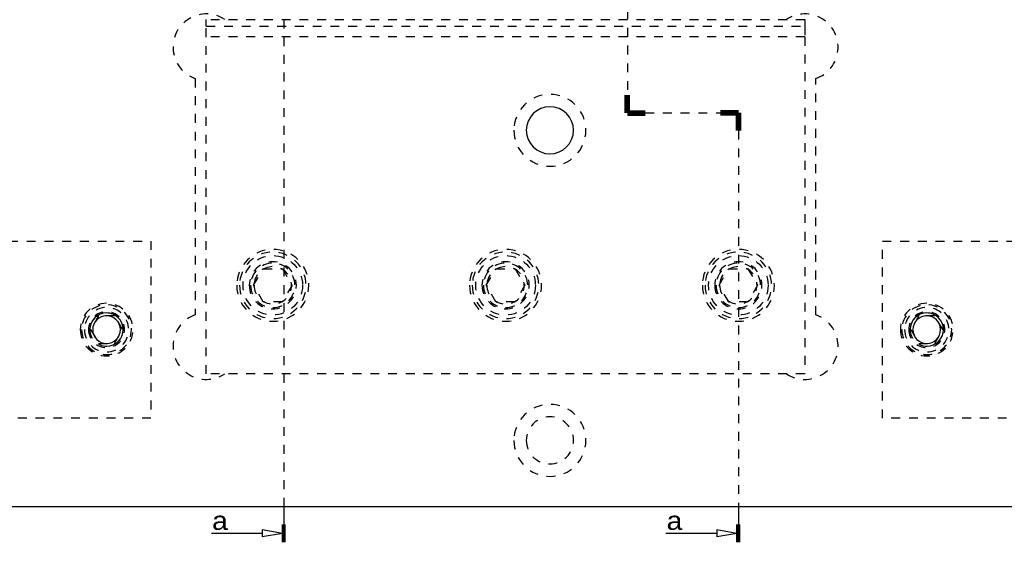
# Model space of a CAD drawing. Header units: inches. Extents: x 3 to 289, y 4 to 291.
# Tile 616 of 634: x 235.74 to 246.85, y 159.48 to 165.38. Entities that reach past the tile are written whole.
import ezdxf
from ezdxf.enums import TextEntityAlignment as Align

# ---------------------------------------------------------------- set-up
doc = ezdxf.new("R2010")
doc.units = ezdxf.units.IN
doc.header["$LTSCALE"] = 0.5
doc.header["$MEASUREMENT"] = 0
doc.linetypes.add('DIVIDE', pattern=[0.393701, 0.19685, -0.098425, 0, -0.098425])
doc.linetypes.add('HIDDEN', pattern=[0.225, 0.15, -0.075])
doc.layers.add('MFB', color=7, linetype='Continuous')
doc.layers.add('STR_INS', color=8, linetype='Continuous')
doc.styles.add('VERO2-Courier New', font='cour.ttf')

# ---------------------------------------------------------------- blocks, each defined once
blk = doc.blocks.new('ArrowheadSectionClosed')
at = {"color": 0}
for p, q in [((0, 0.02), (-1, 0.02)), ((0, 0.01), (-1, 0.01)), ((0, 0), (-1, 0)), ((0, -0.01), (-1, -0.01)), ((0, -0.02), (-1, -0.02)), ((-0.5, -0.02), (-0.7, -0.298)), ((-0.5, -0.02), (-0.3, -0.298)), ((-0.7, -0.298), (-0.3, -0.298)), ((-0.5, -0.298), (-0.5, -1))]:
    blk.add_line(p, q, dxfattribs=at)
blk = doc.blocks.new('ArrowheadSection')
at = {"color": 0}
for p, q in [((0, 1), (-1, 1)), ((0, 0.5), (-1, 0.5)), ((0, 0), (-1, 0)), ((0, -0.5), (-1, -0.5)), ((0, -1), (-1, -1))]:
    blk.add_line(p, q, dxfattribs=at)

msp = doc.modelspace()

# ---------------------------------------------------------------- linework, layer by layer
at = {"layer": 'MFB', "color": 100, "linetype": 'DIVIDE'}
for p, q in [((238.72, 186.382), (238.72, 159.882)), ((242.595, 168.087), (242.595, 164.328)), ((242.595, 164.328), (243.846, 164.328)), ((243.846, 164.328), (243.846, 159.882))]:
    msp.add_line(p, q, dxfattribs=at)
at = {"layer": 'MFB', "color": 254, "linetype": 'HIDDEN'}
for p, q in [((237.846, 165.378), (237.846, 165.382)), ((244.596, 165.378), (237.846, 165.378)), ((237.846, 165.306), (237.846, 165.378)), ((244.596, 165.382), (244.596, 165.378)), ((244.596, 165.378), (244.596, 165.306)), ((237.846, 165.306), (244.596, 165.306)), ((237.846, 165.186), (237.846, 165.306)), ((244.596, 165.306), (244.596, 165.186)), ((244.596, 165.186), (237.846, 165.186)), ((237.846, 161.382), (237.846, 165.186)), ((244.596, 165.186), (244.596, 161.382)), ((237.721, 164.716), (237.721, 162.048)), ((244.721, 162.048), (244.721, 164.716)), ((233.221, 162.882), (237.221, 162.882)), ((237.221, 162.882), (237.221, 160.882)), ((245.471, 160.882), (245.471, 162.882)), ((245.471, 162.882), (249.471, 162.882)), ((238.379, 162.382), (238.488, 162.57)), ((238.488, 162.57), (238.704, 162.57)), ((238.704, 162.57), (238.813, 162.382)), ((241.004, 162.382), (241.113, 162.57)), ((241.113, 162.57), (241.329, 162.57)), ((241.329, 162.57), (241.438, 162.382)), ((243.629, 162.382), (243.738, 162.57)), ((243.738, 162.57), (243.954, 162.57)), ((243.954, 162.57), (244.063, 162.382)), ((238.488, 162.195), (238.379, 162.382)), ((238.813, 162.382), (238.704, 162.195)), ((241.113, 162.195), (241.004, 162.382)), ((241.438, 162.382), (241.329, 162.195)), ((243.738, 162.195), (243.629, 162.382)), ((244.063, 162.382), (243.954, 162.195)), ((238.704, 162.195), (238.488, 162.195)), ((241.329, 162.195), (241.113, 162.195)), ((243.954, 162.195), (243.738, 162.195)), ((236.631, 162.038), (236.541, 161.882)), ((236.811, 162.038), (236.631, 162.038)), ((236.901, 161.882), (236.811, 162.038)), ((245.881, 162.038), (245.791, 161.882)), ((246.061, 162.038), (245.881, 162.038)), ((246.151, 161.882), (246.061, 162.038)), ((236.541, 161.882), (236.631, 161.726)), ((236.811, 161.726), (236.901, 161.882)), ((245.791, 161.882), (245.881, 161.726)), ((246.061, 161.726), (246.151, 161.882)), ((236.631, 161.726), (236.811, 161.726)), ((245.881, 161.726), (246.061, 161.726)), ((244.596, 161.382), (237.846, 161.382)), ((237.221, 160.882), (233.221, 160.882)), ((249.471, 160.882), (245.471, 160.882))]:
    msp.add_line(p, q, dxfattribs=at)
at = {"layer": 'MFB', "color": 254, "linetype": 'Continuous'}
msp.add_line((257.221, 159.882), (226.721, 159.882), dxfattribs=at)
at = {"layer": 'MFB', "color": 254, "linetype": 'HIDDEN', "extrusion": (0, 0, -1)}
for centre, radius in [((-241.721, 164.132), 0.406), ((-238.596, 162.382), 0.406), ((-241.221, 162.382), 0.406), ((-243.846, 162.382), 0.406), ((-238.596, 162.382), 0.375), ((-241.221, 162.382), 0.375), ((-243.846, 162.382), 0.375), ((-238.596, 162.382), 0.266), ((-238.596, 162.382), 0.25), ((-238.596, 162.382), 0.211), ((-241.221, 162.382), 0.266), ((-241.221, 162.382), 0.25), ((-241.221, 162.382), 0.211), ((-243.846, 162.382), 0.266), ((-243.846, 162.382), 0.25), ((-243.846, 162.382), 0.211), ((-236.721, 161.882), 0.297), ((-236.721, 161.882), 0.281), ((-236.721, 161.882), 0.25), ((-245.971, 161.882), 0.297), ((-245.971, 161.882), 0.281), ((-245.971, 161.882), 0.25), ((-236.721, 161.882), 0.203), ((-236.721, 161.882), 0.188), ((-245.971, 161.882), 0.203), ((-245.971, 161.882), 0.188), ((-241.721, 160.632), 0.406), ((-241.721, 160.632), 0.266)]:
    msp.add_circle(centre, radius, dxfattribs=at)
at = {"layer": 'MFB', "color": 254, "linetype": 'Continuous', "extrusion": (0, 0, -1)}
for centre, radius in [((-241.721, 164.132), 0.266), ((-236.721, 161.882), 0.156), ((-245.971, 161.882), 0.156)]:
    msp.add_circle(centre, radius, dxfattribs=at)
at = {"layer": 'MFB', "color": 254, "linetype": 'HIDDEN'}
for centre in [(238.596, 162.382), (241.221, 162.382), (243.846, 162.382)]:
    msp.add_circle(centre, 0.336, dxfattribs=at)
for centre, radius, start, end in [((237.846, 165.07), 0.375, 56.4427, 250.5288), ((244.596, 165.07), 0.375, 289.4712, 123.5573), ((238.596, 162.382), 0.25, 270, 180), ((241.221, 162.382), 0.25, 270, 180), ((243.846, 162.382), 0.25, 270, 180), ((237.846, 161.695), 0.375, 109.4712, 303.5573), ((244.596, 161.695), 0.375, 236.4427, 70.5288)]:
    msp.add_arc(centre, radius, start, end, dxfattribs=at)
at = {"layer": 'MFB', "color": 2, "linetype": 'Continuous'}
for centre in [(236.721, 161.882), (245.971, 161.882)]:
    msp.add_arc(centre, 0.188, 270, 180, dxfattribs=at)
at = {"layer": 'STR_INS', "color": 100, "linetype": 'Continuous'}
for p, q in [((238.72, 159.882), (238.72, 159.482)), ((243.846, 159.882), (243.846, 159.482))]:
    msp.add_line(p, q, dxfattribs=at)

# ---------------------------------------------------------------- block references
at = {"layer": 'MFB', "color": 100, "linetype": 'DIVIDE', "xscale": 0.2, "yscale": 0.024, "rotation": 270}
msp.add_blockref('ArrowheadSection', (242.595, 164.328), dxfattribs=at)
at = {"layer": 'MFB', "color": 100, "linetype": 'DIVIDE', "extrusion": (0, 0, -1), "xscale": 0.2, "yscale": 0.024}
msp.add_blockref('ArrowheadSection', (-242.595, 164.328), dxfattribs=at)
at = {"layer": 'MFB', "color": 100, "linetype": 'DIVIDE', "xscale": 0.2, "yscale": 0.024}
msp.add_blockref('ArrowheadSection', (243.846, 164.328), dxfattribs=at)
at = {"layer": 'MFB', "color": 100, "linetype": 'DIVIDE', "extrusion": (0, 0, -1), "xscale": 0.2, "yscale": 0.024, "rotation": 90}
msp.add_blockref('ArrowheadSection', (-243.846, 164.328), dxfattribs=at)
at = {"layer": 'STR_INS', "color": 100, "linetype": 'Continuous', "xscale": 0.2, "yscale": 0.8160000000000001, "rotation": 270}
for p in [(238.72, 159.482), (243.846, 159.482)]:
    msp.add_blockref('ArrowheadSectionClosed', p, dxfattribs=at)

# ---------------------------------------------------------------- texts
at = {"layer": 'STR_INS', "color": 7, "linetype": 'Continuous', "style": 'VERO2-Courier New', "width": 0.931388}
for p, p2 in [((237.904, 159.622), (238.1, 159.622)), ((243.03, 159.622), (243.226, 159.622))]:
    msp.add_text('a', height=0.2, dxfattribs=at).set_placement(p, p2, align=Align.FIT)

doc.saveas('drawing.dxf')
